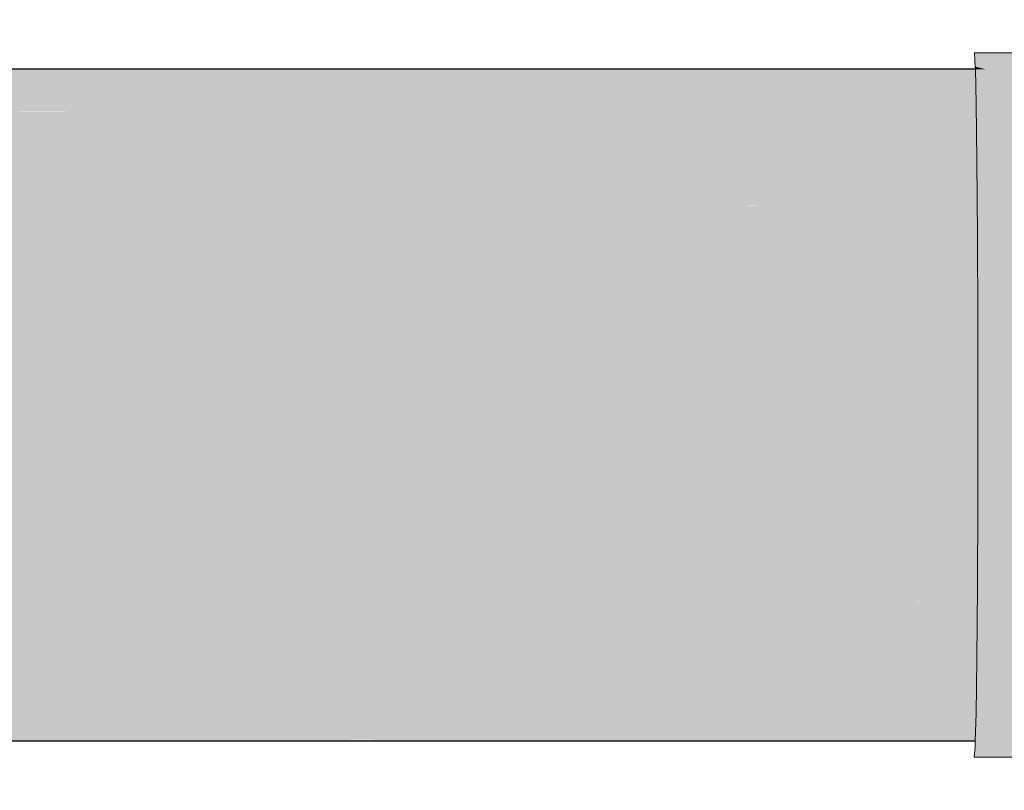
# Model space of a CAD drawing. Header units: millimetres. Extents: x 321 to 585, y -277 to 9.
# Tile 299 of 656: x 484.605 to 485.198, y -196.246 to -195.782. Entities that reach past the tile are written whole.
import ezdxf

# ---------------------------------------------------------------- set-up
doc = ezdxf.new("R2010")
doc.units = ezdxf.units.MM
doc.header["$MEASUREMENT"] = 0
doc.layers.add('TQ-Condutos', color=3, linetype='Continuous', lineweight=25)
doc.layers.add('TQ-Conexões', color=9, linetype='Continuous', lineweight=18)

msp = doc.modelspace()

# ---------------------------------------------------------------- hatches: boundary and pattern name
at = {"layer": 'TQ-Condutos', "linetype": 'Continuous'}
for points in [[(485.21085, -195.83744), (481.35035, -195.81296), (481.18949, -195.83805), (481.35093, -195.83805)], [(481.35033, -195.81193), (481.35035, -195.81296), (485.18075, -195.83725), (485.18018, -195.81193)], [(485.18127, -195.89287), (481.3509, -195.84026), (481.19011, -195.89459), (481.35158, -195.89456), (485.18128, -195.8939)], [(481.35087, -195.83805), (481.3509, -195.84026), (485.1814, -195.89287), (485.18072, -195.83805)], [(481.35093, -195.83805), (485.18072, -195.83805), (485.18071, -195.83745)], [(481.35158, -195.89459), (485.18128, -195.89459), (485.18128, -195.8939)], [(481.352, -195.97174), (485.18162, -195.97083), (485.18162, -195.96943), (481.35146, -195.89762), (481.19046, -195.97178), (481.352, -195.97168), (481.35179, -195.97174)], [(481.35146, -195.89762), (485.18184, -195.96943), (485.18128, -195.89459), (481.35144, -195.89459)], [(481.352, -195.97178), (485.18162, -195.97178), (485.18162, -195.97083)], [(485.18161, -196.0537), (481.35189, -195.97509), (481.19046, -196.05627), (481.35177, -196.05617)], [(481.35177, -195.97509), (485.18161, -196.0537), (485.18174, -195.97178), (481.35177, -195.97178)], [(485.18161, -196.0537), (481.35187, -196.05617), (481.35177, -196.05623), (481.35187, -196.05623)], [(481.35177, -196.05623), (485.18161, -196.05523), (485.18161, -196.0537)], [(485.18131, -196.13111), (481.35203, -196.0593), (481.19011, -196.13346), (481.35144, -196.13336)], [(481.35176, -196.05929), (485.18131, -196.13111), (485.18191, -196.05627), (481.35177, -196.05627)], [(485.18161, -196.05523), (481.35187, -196.05623), (481.35177, -196.05627), (481.35187, -196.05627)], [(481.35177, -196.05627), (485.18161, -196.05627), (485.18161, -196.05523)], [(481.35144, -196.13342), (485.18129, -196.13251), (485.18131, -196.13111)], [(485.18131, -196.13111), (481.35165, -196.13336), (481.35165, -196.13342)], [(485.18073, -196.18828), (481.35159, -196.13568), (481.18949, -196.19), (481.35086, -196.18993)], [(481.35142, -196.13567), (485.18073, -196.18828), (485.18147, -196.13346), (481.35144, -196.13346)], [(481.35144, -196.13346), (485.18129, -196.13346), (485.18129, -196.13251)], [(481.35085, -196.19102), (485.18017, -196.21532), (485.18082, -196.19), (481.35086, -196.19)], [(481.35086, -196.18997), (485.18072, -196.18931), (485.18073, -196.18828)], [(481.35086, -196.19), (485.18071, -196.19), (485.18072, -196.18931)], [(485.18073, -196.18828), (481.35099, -196.18993), (481.35099, -196.18997)], [(485.18017, -196.21532), (481.35095, -196.19102), (481.18868, -196.21611), (481.35031, -196.21608)], [(481.35031, -196.21611), (485.18015, -196.21611), (485.18017, -196.21532)]]:
    msp.add_hatch(color=73, dxfattribs=at).paths.add_polyline_path(points)
at = {"layer": 'TQ-Conexões', "linetype": 'Continuous'}
for points in [[(485.2097, -196.23977), (485.20456, -196.21611), (485.20469, -196.21611), (485.21042, -196.21611), (485.21045, -196.21412), (485.20424, -196.21465), (485.20414, -196.21611), (485.20424, -196.21465), (485.21045, -196.21412), (485.2108, -196.19469), (485.25495, -196.18131), (485.25534, -196.13402), (485.21107, -196.16434), (485.20488, -196.17912), (485.21107, -196.16434), (485.25534, -196.13402), (485.25557, -196.07854), (485.25567, -196.01865), (485.21162, -196.05885), (485.21148, -196.09643), (485.21134, -196.134), (485.21148, -196.09643), (485.21162, -196.05885), (485.25567, -196.01865), (485.2556, -195.95848), (485.21164, -195.97828), (485.21163, -196.01857), (485.20563, -196.05502), (485.20536, -196.12367), (485.20563, -196.05502), (485.21163, -196.01857), (485.21164, -195.97828), (485.2556, -195.95848), (485.25538, -195.90207), (485.21151, -195.94016), (485.20564, -195.98141), (485.21151, -195.94016), (485.25538, -195.90207), (485.25502, -195.85328), (485.21113, -195.87066), (485.21138, -195.90203), (485.21113, -195.87066), (485.20541, -195.91172), (485.21113, -195.87066), (485.25502, -195.85328), (485.25455, -195.81547), (485.21088, -195.8393), (485.21053, -195.81846), (485.20494, -195.85439), (485.21053, -195.81846), (485.21042, -195.81193), (485.21018, -195.79764), (485.20569, -195.81193), (485.20879, -195.80207), (485.21018, -195.79764), (485.25399, -195.79117), (485.25339, -195.78207), (485.2094, -195.78207), (485.20779, -195.80207), (485.2094, -195.78207), (485.20538, -195.80207), (485.20395, -195.80918), (485.20538, -195.81193), (485.20395, -195.80918), (485.20172, -195.80853), (485.17959, -195.80207), (485.18014, -195.81039), (485.20149, -195.80931), (485.18014, -195.81039), (485.20073, -195.81193), (485.20204, -195.81193), (485.20409, -195.81193), (485.20204, -195.81193), (485.20073, -195.81193), (485.18014, -195.81039), (485.18644, -195.81193), (485.19978, -195.8152), (485.20431, -195.81631), (485.18644, -195.81193), (485.18018, -195.81193), (485.18065, -195.83258), (485.18108, -195.86715), (485.18141, -195.91172), (485.18161, -195.96326), (485.18167, -196.01826), (485.18159, -196.07297), (485.18137, -196.12367), (485.18102, -196.16689), (485.18057, -196.19971), (485.18015, -196.21611), (485.19744, -196.21611), (485.18006, -196.21986), (485.17951, -196.22598), (485.20351, -196.22598), (485.20931, -196.24598), (485.2533, -196.24598), (485.2539, -196.23928), (485.2101, -196.23357), (485.21042, -196.21611), (485.20469, -196.21611), (485.20456, -196.21611)], [(485.20395, -195.80918), (485.2094, -195.78207), (485.20359, -195.80207), (485.17959, -195.80207)], [(485.18037, -195.81045), (485.18014, -195.81039), (485.18018, -195.81193), (485.18039, -195.81193), (485.18644, -195.81193)], [(485.1803, -196.21981), (485.18035, -196.21611), (485.18015, -196.21611), (485.18006, -196.21986)], [(485.19744, -196.21611), (485.18035, -196.21611), (485.1803, -196.21981)]]:
    msp.add_hatch(color=93, dxfattribs=at).paths.add_polyline_path(points)

# ---------------------------------------------------------------- linework, layer by layer
at = {"layer": 'TQ-Condutos'}
for p, q in [((485.18018, -195.81193), (481.35033, -195.81193)), ((481.35031, -196.21611), (485.18015, -196.21611))]:
    msp.add_line(p, q, dxfattribs=at)
at = {"layer": 'TQ-Conexões'}
for p, q in [((485.20359, -195.80207), (485.17959, -195.80207)), ((485.17959, -195.80207), (485.18014, -195.81039)), ((485.18014, -195.81039), (485.18018, -195.81193)), ((485.18018, -195.81193), (485.18065, -195.83258)), ((485.18065, -195.83258), (485.18108, -195.86715)), ((485.18108, -195.86715), (485.18141, -195.91172)), ((485.18141, -195.91172), (485.18161, -195.96326)), ((485.18161, -195.96326), (485.18167, -196.01826)), ((485.18167, -196.01826), (485.18159, -196.07297)), ((485.18159, -196.07297), (485.18137, -196.12367)), ((485.18137, -196.12367), (485.18102, -196.16689)), ((485.18102, -196.16689), (485.18057, -196.19971)), ((485.18057, -196.19971), (485.18015, -196.21611)), ((485.18006, -196.21986), (485.17951, -196.22598)), ((485.18015, -196.21611), (485.18006, -196.21986)), ((485.17951, -196.22598), (485.20351, -196.22598))]:
    msp.add_line(p, q, dxfattribs=at)

doc.saveas('drawing.dxf')
